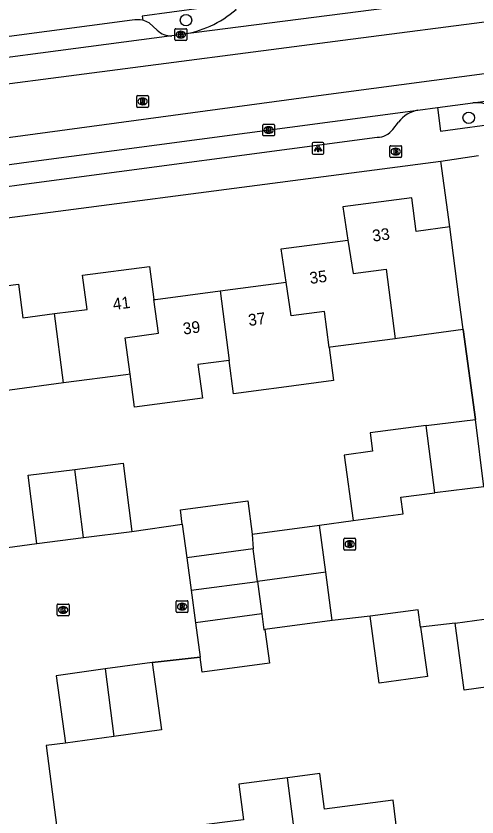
# Model space of a CAD drawing. Extents: x 158474 to 159560, y 388525 to 389605.
# Drawn here: x 159285.1 to 159324.3, y 389010.9 to 389079.1 of the extents above; entities that cross this region are included whole.
import ezdxf

# ---------------------------------------------------------------- set-up
doc = ezdxf.new("R2010")
doc.units = 0
for name, color, linetype in [('IMGEO_Boom', 7, 'Continuous'), ('IMGEO_Brandkraan', 7, 'Continuous'), ('IMGEO_Kolk', 7, 'Continuous'), ('IMGEO_Lichtpunt', 7, 'Continuous'), ('IMGEO_Muur', 7, 'Continuous'), ('IMGEO_Pand', 7, 'Continuous'), ('IMGEO_Pand_nummerreeks', 7, 'Continuous'), ('IMGEO_Parkeervlak_open', 7, 'Continuous'), ('IMGEO_Rijbaan_lokaal_gesloten', 7, 'Continuous'), ('IMGEO_Rijbaan_lokaal_open', 7, 'Continuous'), ('IMGEO_Rioolput', 7, 'Continuous'), ('IMGEO_Voetpad_open', 7, 'Continuous')]:
    doc.layers.add(name, color=color, linetype=linetype)

msp = doc.modelspace()

# ---------------------------------------------------------------- linework, layer by layer
at = {"layer": 'IMGEO_Boom'}
for centre in [(159299.563, 389078.713), (159323.62, 389070.407)]:
    msp.add_circle(centre, 0.489, dxfattribs=at)
at = {"layer": 'IMGEO_Brandkraan'}
for p, q in [((159316.909, 389067.103), (159316.909, 389067.955)), ((159316.984, 389068.029), (159317.836, 389068.029)), ((159317.397, 389067.809), (159317.422, 389067.809)), ((159317.91, 389067.955), (159317.91, 389067.103)), ((159317.836, 389067.029), (159316.984, 389067.029)), ((159317.42, 389067.249), (159317.395, 389067.249))]:
    msp.add_line(p, q, dxfattribs=at)
for points in [[(159316.909, 389067.103), (159316.909, 389067.955)], [(159316.984, 389068.029), (159317.836, 389068.029)], [(159317.257, 389067.729), (159317.257, 389067.329), (159317.47, 389067.329)], [(159317.488, 389067.729), (159317.257, 389067.729)], [(159317.436, 389067.648), (159317.382, 389067.648), (159317.382, 389067.572)], [(159317.382, 389067.572), (159317.435, 389067.572)], [(159317.444, 389067.496), (159317.382, 389067.496), (159317.382, 389067.415)], [(159317.91, 389067.955), (159317.91, 389067.103)], [(159317.836, 389067.029), (159316.984, 389067.029)], [(159317.382, 389067.415), (159317.444, 389067.415)]]:
    msp.add_lwpolyline(points, dxfattribs=at)
for centre, radius, start, end in [((159316.986, 389067.953), 0.0765, 91.55205, 178.44795), ((159316.986, 389067.953), 0.0765, 91.55205, 178.44795), ((159317.437, 389067.61), 0.0379, 267.82845, 90.93552), ((159317.445, 389067.455), 0.0404, 269.87594, 90.50774), ((159317.492, 389067.584), 0.145, 59.4692, 91.53667), ((159317.517, 389067.631), 0.0922, 285.51372, 58.15012), ((159317.522, 389067.439), 0.105, 301.31148, 78.98903), ((159317.834, 389067.953), 0.0765, 1.55205, 88.44795), ((159317.834, 389067.953), 0.0765, 1.55205, 88.44795), ((159316.986, 389067.105), 0.0765, 181.55205, 268.44795), ((159316.986, 389067.105), 0.0765, 181.55205, 268.44795), ((159317.476, 389067.58), 0.251, 268.66757, 293.53466), ((159317.834, 389067.105), 0.0765, 271.55205, 358.44795), ((159317.834, 389067.105), 0.0765, 271.55205, 358.44795)]:
    msp.add_arc(centre, radius, start, end, dxfattribs=at)
for centre, major_axis, ratio, start_param, end_param in [((159317.396, 389067.529), (-0.387, 0.002), 0.722429, 4.712389, 7.853982), ((159317.421, 389067.529), (-0.39, 0.002), 0.717154, 1.570796, 4.712389)]:
    msp.add_ellipse(centre, major_axis=major_axis, ratio=ratio, start_param=start_param, end_param=end_param, dxfattribs=at)
at = {"layer": 'IMGEO_Kolk'}
for p, q in [((159298.617, 389077.061), (159298.617, 389077.913)), ((159298.692, 389077.987), (159299.544, 389077.987)), ((159299.105, 389077.767), (159299.13, 389077.767)), ((159299.618, 389077.913), (159299.618, 389077.061)), ((159299.544, 389076.987), (159298.692, 389076.987)), ((159299.128, 389077.207), (159299.103, 389077.207)), ((159306.094, 389068.938), (159306.094, 389069.79)), ((159306.169, 389069.864), (159307.021, 389069.864)), ((159306.582, 389069.644), (159306.607, 389069.644)), ((159307.095, 389069.79), (159307.095, 389068.938)), ((159307.021, 389068.864), (159306.169, 389068.864)), ((159306.605, 389069.084), (159306.58, 389069.084)), ((159288.603, 389028.096), (159288.603, 389028.948)), ((159288.678, 389029.022), (159289.53, 389029.022)), ((159289.091, 389028.802), (159289.116, 389028.802)), ((159289.604, 389028.948), (159289.604, 389028.096)), ((159289.53, 389028.022), (159288.678, 389028.022)), ((159289.114, 389028.242), (159289.089, 389028.242))]:
    msp.add_line(p, q, dxfattribs=at)
for points in [[(159298.617, 389077.061), (159298.617, 389077.913)], [(159298.692, 389077.987), (159299.544, 389077.987)], [(159298.938, 389077.687), (159299.061, 389077.687), (159299.061, 389077.536), (159299.191, 389077.687), (159299.355, 389077.687), (159299.209, 389077.536), (159299.362, 389077.287), (159299.21, 389077.287), (159299.125, 389077.451), (159299.061, 389077.384), (159299.061, 389077.287), (159298.938, 389077.287), (159298.938, 389077.687)], [(159299.618, 389077.913), (159299.618, 389077.061)], [(159299.544, 389076.987), (159298.692, 389076.987)], [(159306.094, 389068.938), (159306.094, 389069.79)], [(159306.169, 389069.864), (159307.021, 389069.864)], [(159306.415, 389069.564), (159306.538, 389069.564), (159306.538, 389069.413), (159306.668, 389069.564), (159306.832, 389069.564), (159306.686, 389069.413), (159306.839, 389069.164), (159306.687, 389069.164), (159306.602, 389069.328), (159306.538, 389069.261), (159306.538, 389069.164), (159306.415, 389069.164), (159306.415, 389069.564)], [(159307.095, 389069.79), (159307.095, 389068.938)], [(159307.021, 389068.864), (159306.169, 389068.864)], [(159288.603, 389028.096), (159288.603, 389028.948)], [(159288.678, 389029.022), (159289.53, 389029.022)], [(159288.924, 389028.722), (159289.047, 389028.722), (159289.047, 389028.571), (159289.177, 389028.722), (159289.341, 389028.722), (159289.195, 389028.571), (159289.348, 389028.322), (159289.196, 389028.322), (159289.111, 389028.486), (159289.047, 389028.419), (159289.047, 389028.322), (159288.924, 389028.322), (159288.924, 389028.722)], [(159289.604, 389028.948), (159289.604, 389028.096)], [(159289.53, 389028.022), (159288.678, 389028.022)]]:
    msp.add_lwpolyline(points, dxfattribs=at)
for centre, start, end in [((159298.694, 389077.911), 91.55205, 178.44795), ((159298.694, 389077.911), 91.55205, 178.44795), ((159299.542, 389077.911), 1.55205, 88.44795), ((159299.542, 389077.911), 1.55205, 88.44795), ((159298.694, 389077.063), 181.55205, 268.44795), ((159298.694, 389077.063), 181.55205, 268.44795), ((159299.542, 389077.063), 271.55205, 358.44795), ((159299.542, 389077.063), 271.55205, 358.44795), ((159306.171, 389069.788), 91.55205, 178.44795), ((159306.171, 389069.788), 91.55205, 178.44795), ((159307.019, 389069.788), 1.55205, 88.44795), ((159307.019, 389069.788), 1.55205, 88.44795), ((159306.171, 389068.94), 181.55205, 268.44795), ((159306.171, 389068.94), 181.55205, 268.44795), ((159307.019, 389068.94), 271.55205, 358.44795), ((159307.019, 389068.94), 271.55205, 358.44795), ((159288.68, 389028.946), 91.55205, 178.44795), ((159288.68, 389028.946), 91.55205, 178.44795), ((159289.528, 389028.946), 1.55205, 88.44795), ((159289.528, 389028.946), 1.55205, 88.44795), ((159288.68, 389028.098), 181.55205, 268.44795), ((159288.68, 389028.098), 181.55205, 268.44795), ((159289.528, 389028.098), 271.55205, 358.44795), ((159289.528, 389028.098), 271.55205, 358.44795)]:
    msp.add_arc(centre, 0.0765, start, end, dxfattribs=at)
for centre, major_axis, ratio, start_param, end_param in [((159299.104, 389077.487), (-0.387, 0.002), 0.722429, 4.712389, 7.853982), ((159299.129, 389077.487), (-0.39, 0.002), 0.717154, 1.570796, 4.712389), ((159306.581, 389069.364), (-0.387, 0.002), 0.722429, 4.712389, 7.853982), ((159306.606, 389069.364), (-0.39, 0.002), 0.717154, 1.570796, 4.712389), ((159289.09, 389028.522), (-0.387, 0.002), 0.722429, 4.712389, 7.853982), ((159289.115, 389028.522), (-0.39, 0.002), 0.717154, 1.570796, 4.712389)]:
    msp.add_ellipse(centre, major_axis=major_axis, ratio=ratio, start_param=start_param, end_param=end_param, dxfattribs=at)
at = {"layer": 'IMGEO_Lichtpunt'}
for p, q in [((159310.302, 389068.203), (159310.302, 389067.396)), ((159310.302, 389068.203), (159310.302, 389067.396)), ((159311.204, 389068.298), (159310.396, 389068.298)), ((159311.204, 389068.298), (159310.396, 389068.298)), ((159311.298, 389067.396), (159311.298, 389068.203)), ((159311.298, 389067.396), (159311.298, 389068.203)), ((159310.396, 389067.302), (159311.204, 389067.302)), ((159310.396, 389067.302), (159311.204, 389067.302))]:
    msp.add_line(p, q, dxfattribs=at)
for points in [[(159310.676, 389067.867), (159310.715, 389067.839), (159310.527, 389067.577), (159310.489, 389067.604), (159310.676, 389067.867)], [(159310.778, 389067.819), (159310.825, 389067.819), (159310.825, 389067.497), (159310.778, 389067.497), (159310.778, 389067.819)], [(159310.888, 389067.839), (159310.926, 389067.866), (159311.113, 389067.604), (159311.074, 389067.576), (159310.888, 389067.839)]]:
    msp.add_lwpolyline(points, dxfattribs=at)
msp.add_circle((159310.801, 389068.001), 0.0994, dxfattribs=at)
for centre, start, end in [((159310.396, 389068.203), 90, 180), ((159310.396, 389068.203), 90, 180), ((159311.204, 389068.203), 0, 90), ((159311.204, 389068.203), 0, 90), ((159310.396, 389067.396), 180, 270), ((159310.396, 389067.396), 180, 270), ((159311.204, 389067.396), 270, 0), ((159311.204, 389067.396), 270, 360)]:
    msp.add_arc(centre, 0.0946, start, end, dxfattribs=at)
at = {"layer": 'IMGEO_Muur'}
for points in [[(159323.149, 389052.388), (159324.193, 389044.729)], [(159315.225, 389027.982), (159312.012, 389027.61)], [(159296.681, 389024.061), (159300.755, 389024.491)]]:
    msp.add_lwpolyline(points, dxfattribs=at)
at = {"layer": 'IMGEO_Pand'}
for points in [[(159322.003, 389061.113), (159319.147, 389060.739), (159318.771, 389063.599), (159312.917, 389062.831), (159313.345, 389059.988)], [(159323.149, 389052.388), (159322.786, 389055.149), (159322.003, 389061.113)], [(159308.088, 389056.403), (159307.66, 389059.242), (159313.345, 389059.988)], [(159313.345, 389059.988), (159313.773, 389057.146), (159316.593, 389057.514), (159317.365, 389051.598)], [(159288.367, 389053.735), (159291.138, 389054.099), (159290.758, 389057), (159296.455, 389057.747), (159296.832, 389054.926)], [(159279.89, 389052.681), (159279.522, 389055.501), (159285.298, 389056.259), (159285.675, 389053.382), (159288.367, 389053.735)], [(159302.478, 389055.667), (159308.088, 389056.403)], [(159311.742, 389050.86), (159311.344, 389053.905), (159308.52, 389053.536), (159308.088, 389056.403)], [(159296.832, 389054.926), (159296.967, 389054.944), (159302.478, 389055.667)], [(159302.478, 389055.667), (159303.235, 389049.76)], [(159294.807, 389048.58), (159294.392, 389051.686), (159297.214, 389052.063), (159296.832, 389054.926)], [(159289.135, 389047.835), (159288.367, 389053.735)], [(159323.149, 389052.388), (159317.541, 389051.621), (159317.365, 389051.598)], [(159317.365, 389051.598), (159312.502, 389050.96), (159311.857, 389050.875), (159311.742, 389050.86)], [(159311.742, 389050.86), (159312.111, 389048.038), (159307.27, 389047.403), (159306.373, 389047.285), (159303.605, 389046.922), (159303.235, 389049.76)], [(159303.235, 389049.76), (159300.576, 389049.411), (159300.952, 389046.547), (159295.18, 389045.789), (159294.807, 389048.58)], [(159294.807, 389048.58), (159294.441, 389048.531), (159289.135, 389047.835)], [(159289.135, 389047.835), (159284.565, 389047.236), (159283.62, 389047.112), (159283.486, 389047.094)], [(159319.996, 389044.203), (159324.193, 389044.729)], [(159324.91, 389039), (159324.193, 389044.729)], [(159319.996, 389044.203), (159315.229, 389043.606), (159315.444, 389042.032), (159313.019, 389041.702), (159313.779, 389036.133)], [(159320.729, 389038.476), (159319.996, 389044.203)], [(159290.092, 389040.486), (159294.227, 389041.004), (159294.953, 389035.2)], [(159286.868, 389034.188), (159286.142, 389039.992), (159290.092, 389040.486)], [(159290.847, 389034.686), (159290.092, 389040.486)], [(159324.91, 389039), (159320.729, 389038.476)], [(159313.779, 389036.133), (159318.028, 389036.712), (159317.837, 389038.114), (159320.729, 389038.476)], [(159299.244, 389035.822), (159299.08, 389037.048), (159304.814, 389037.813), (159305.193, 389034.97)], [(159299.244, 389035.822), (159299.625, 389032.967)], [(159305.193, 389034.97), (159310.929, 389035.735)], [(159311.462, 389031.737), (159310.929, 389035.735)], [(159290.847, 389034.686), (159294.953, 389035.2)], [(159305.193, 389034.97), (159305.273, 389033.729)], [(159286.868, 389034.188), (159290.847, 389034.686)], [(159305.273, 389033.729), (159299.625, 389032.967)], [(159305.643, 389030.953), (159305.273, 389033.729)], [(159299.625, 389032.967), (159299.995, 389030.192)], [(159311.462, 389031.737), (159305.643, 389030.953)], [(159312.012, 389027.61), (159311.462, 389031.737)], [(159299.995, 389030.192), (159305.643, 389030.953)], [(159305.643, 389030.953), (159306.013, 389028.178)], [(159299.995, 389030.192), (159300.365, 389027.417)], [(159306.013, 389028.178), (159300.365, 389027.417)], [(159306.013, 389028.178), (159306.192, 389026.835), (159306.27, 389026.844)], [(159319.527, 389027.05), (159319.323, 389028.543), (159315.225, 389027.982)], [(159319.527, 389027.05), (159320.102, 389022.851), (159316.003, 389022.29), (159315.225, 389027.982)], [(159322.464, 389027.398), (159326.58, 389027.955)], [(159300.365, 389027.417), (159300.755, 389024.491)], [(159312.012, 389027.61), (159306.27, 389026.844)], [(159327.313, 389022.256), (159323.236, 389021.703), (159322.464, 389027.398)], [(159306.27, 389026.844), (159306.652, 389023.977), (159300.925, 389023.213), (159300.755, 389024.491)], [(159296.681, 389024.061), (159292.678, 389023.505)], [(159296.681, 389024.061), (159297.477, 389018.329), (159293.411, 389017.763)], [(159292.678, 389023.505), (159288.5, 389022.924), (159289.296, 389017.191)], [(159292.678, 389023.505), (159293.411, 389017.763)], [(159293.411, 389017.763), (159289.296, 389017.191)], [(159317.538, 389009.525), (159317.178, 389012.327), (159311.339, 389011.575), (159310.951, 389014.594), (159308.197, 389014.239)], [(159308.197, 389014.239), (159304.05, 389013.706), (159304.441, 389010.664), (159300.164, 389010.114), (159300.529, 389007.262)], [(159309.725, 389002.37), (159308.197, 389014.239)]]:
    msp.add_lwpolyline(points, dxfattribs=at)
at = {"layer": 'IMGEO_Parkeervlak_open'}
msp.add_lwpolyline([(159296.429, 389078.475), (159297.111, 389077.868)], dxfattribs=at)
for centre, radius, start, end in [((159295.403, 389076.751), 2.006, 59.25768, 76.31717), ((159298.241, 389078.938), 1.556, 223.44773, 274.61192), ((159324.3, 389069.09), 2.6, 62.14697, 97.15817)]:
    msp.add_arc(centre, radius, start, end, dxfattribs=at)
at = {"layer": 'IMGEO_Rijbaan_lokaal_gesloten'}
for points in [[(159400.63, 389083.682), (159392.747, 389082.881), (159356.839, 389078.367), (159310.832, 389072.27), (159256.702, 389064.963), (159248.545, 389063.862)], [(159228.98, 389071.135), (159229.973, 389070.213), (159231.939, 389069.124), (159233.867, 389068.411), (159235.659, 389068.122), (159237.567, 389067.949), (159251.185, 389069.223), (159261.301, 389070.285), (159262.964, 389070.46), (159267.148, 389071.036), (159274.487, 389072.007), (159290.234, 389074.059), (159312.897, 389077.011), (159340.073, 389080.552)], [(159321.744, 389080.39), (159299.114, 389077.486)], [(159323.976, 389071.67), (159349.508, 389075.057), (159372.198, 389077.979)], [(159298.366, 389077.387), (159273.397, 389074.097), (159265.956, 389073.153), (159261.582, 389072.573), (159255.975, 389071.96)], [(159299.114, 389077.486), (159298.366, 389077.387)], [(159320.95, 389071.268), (159323.976, 389071.67)], [(159256.589, 389062.588), (159286.177, 389066.661), (159319.301, 389071.049)], [(159319.301, 389071.049), (159320.95, 389071.268)]]:
    msp.add_lwpolyline(points, dxfattribs=at)
at = {"layer": 'IMGEO_Rijbaan_lokaal_open'}
for points in [[(159310.929, 389035.735), (159313.779, 389036.133)], [(159294.953, 389035.2), (159299.244, 389035.822)], [(159281.226, 389033.395), (159286.868, 389034.188)], [(159315.225, 389027.982), (159312.012, 389027.61)], [(159322.464, 389027.398), (159319.527, 389027.05)], [(159300.755, 389024.491), (159296.681, 389024.061)], [(159289.296, 389017.191), (159287.647, 389016.993), (159289.489, 389002.975)]]:
    msp.add_lwpolyline(points, dxfattribs=at)
msp.add_arc((159297.919, 389086.365), 8.959, 277.66805, 311.21986, dxfattribs=at)
at = {"layer": 'IMGEO_Rioolput'}
for p, q in [((159295.363, 389071.366), (159295.363, 389072.218)), ((159295.438, 389072.292), (159296.29, 389072.292)), ((159296.364, 389072.218), (159296.364, 389071.366)), ((159295.874, 389071.512), (159295.849, 389071.512)), ((159295.851, 389072.072), (159295.876, 389072.072)), ((159296.29, 389071.292), (159295.438, 389071.292)), ((159312.994, 389033.695), (159312.994, 389034.547)), ((159313.069, 389034.621), (159313.921, 389034.621)), ((159313.482, 389034.401), (159313.507, 389034.401)), ((159313.995, 389034.547), (159313.995, 389033.695)), ((159313.921, 389033.621), (159313.069, 389033.621)), ((159313.505, 389033.841), (159313.48, 389033.841)), ((159298.802, 389029.306), (159299.654, 389029.306)), ((159298.727, 389028.38), (159298.727, 389029.232)), ((159299.215, 389029.086), (159299.24, 389029.086)), ((159299.728, 389029.232), (159299.728, 389028.38)), ((159299.654, 389028.306), (159298.802, 389028.306)), ((159299.238, 389028.526), (159299.213, 389028.526))]:
    msp.add_line(p, q, dxfattribs=at)
for points in [[(159295.363, 389071.366), (159295.363, 389072.218)], [(159295.438, 389072.292), (159296.29, 389072.292)], [(159296.364, 389072.218), (159296.364, 389071.366)], [(159295.952, 389071.99), (159295.7, 389071.992), (159295.7, 389071.592)], [(159295.7, 389071.592), (159295.824, 389071.592), (159295.824, 389071.754), (159295.835, 389071.754)], [(159295.878, 389071.911), (159295.824, 389071.911), (159295.824, 389071.83)], [(159295.824, 389071.83), (159295.876, 389071.83)], [(159295.882, 389071.725), (159295.953, 389071.592), (159296.093, 389071.592), (159296.028, 389071.718)], [(159296.29, 389071.292), (159295.438, 389071.292)], [(159312.994, 389033.695), (159312.994, 389034.547)], [(159313.069, 389034.621), (159313.921, 389034.621)], [(159313.583, 389034.319), (159313.331, 389034.321), (159313.331, 389033.921)], [(159313.331, 389033.921), (159313.455, 389033.921), (159313.455, 389034.083), (159313.466, 389034.083)], [(159313.509, 389034.24), (159313.455, 389034.24), (159313.455, 389034.159)], [(159313.455, 389034.159), (159313.507, 389034.159)], [(159313.513, 389034.054), (159313.584, 389033.921), (159313.724, 389033.921), (159313.659, 389034.047)], [(159313.995, 389034.547), (159313.995, 389033.695)], [(159313.921, 389033.621), (159313.069, 389033.621)], [(159298.802, 389029.306), (159299.654, 389029.306)], [(159298.727, 389028.38), (159298.727, 389029.232)], [(159299.316, 389029.004), (159299.064, 389029.006), (159299.064, 389028.606)], [(159299.064, 389028.606), (159299.188, 389028.606), (159299.188, 389028.768), (159299.199, 389028.768)], [(159299.242, 389028.925), (159299.188, 389028.925), (159299.188, 389028.844)], [(159299.188, 389028.844), (159299.24, 389028.844)], [(159299.246, 389028.739), (159299.317, 389028.606), (159299.457, 389028.606), (159299.392, 389028.732)], [(159299.728, 389029.232), (159299.728, 389028.38)], [(159299.654, 389028.306), (159298.802, 389028.306)]]:
    msp.add_lwpolyline(points, dxfattribs=at)
for centre, radius, start, end in [((159295.44, 389072.216), 0.0765, 91.55205, 178.44795), ((159295.44, 389072.216), 0.0765, 91.55205, 178.44795), ((159296.288, 389072.216), 0.0765, 1.55205, 88.44795), ((159296.288, 389072.216), 0.0765, 1.55205, 88.44795), ((159295.834, 389071.701), 0.0533, 26.02933, 88.69889), ((159295.86, 389072.019), 0.19, 274.7715, 282.96867), ((159295.884, 389071.815), 0.0964, 77.00612, 93.18647), ((159295.898, 389071.872), 0.0378, 276.66336, 79.67722), ((159295.951, 389071.88), 0.109, 350.36119, 89.41601), ((159295.949, 389071.88), 0.112, 277.58423, 350.98172), ((159295.933, 389071.665), 0.108, 29.51342, 73.79051), ((159295.44, 389071.368), 0.0765, 181.55205, 268.44795), ((159295.44, 389071.368), 0.0765, 181.55205, 268.44795), ((159296.288, 389071.368), 0.0765, 271.55205, 358.44795), ((159296.288, 389071.368), 0.0765, 271.55205, 358.44795), ((159313.071, 389034.545), 0.0765, 91.55205, 178.44795), ((159313.071, 389034.545), 0.0765, 91.55205, 178.44795), ((159313.465, 389034.03), 0.0533, 26.02933, 88.69889), ((159313.491, 389034.348), 0.19, 274.7715, 282.96867), ((159313.515, 389034.144), 0.0964, 77.00612, 93.18647), ((159313.529, 389034.201), 0.0378, 276.66336, 79.67722), ((159313.582, 389034.209), 0.109, 350.36119, 89.41601), ((159313.58, 389034.209), 0.112, 277.58423, 350.98172), ((159313.564, 389033.994), 0.108, 29.51342, 73.79051), ((159313.919, 389034.545), 0.0765, 1.55205, 88.44795), ((159313.919, 389034.545), 0.0765, 1.55205, 88.44795), ((159313.071, 389033.697), 0.0765, 181.55205, 268.44795), ((159313.071, 389033.697), 0.0765, 181.55205, 268.44795), ((159313.919, 389033.697), 0.0765, 271.55205, 358.44795), ((159313.919, 389033.697), 0.0765, 271.55205, 358.44795), ((159298.804, 389029.23), 0.0765, 91.55205, 178.44795), ((159298.804, 389029.23), 0.0765, 91.55205, 178.44795), ((159299.652, 389029.23), 0.0765, 1.55205, 88.44795), ((159299.652, 389029.23), 0.0765, 1.55205, 88.44795), ((159299.198, 389028.715), 0.0533, 26.02933, 88.69889), ((159299.224, 389029.033), 0.19, 274.7715, 282.96867), ((159299.248, 389028.829), 0.0964, 77.00612, 93.18647), ((159299.262, 389028.886), 0.0378, 276.66336, 79.67722), ((159299.315, 389028.894), 0.109, 350.36119, 89.41601), ((159299.313, 389028.894), 0.112, 277.58423, 350.98172), ((159299.297, 389028.679), 0.108, 29.51342, 73.79051), ((159298.804, 389028.382), 0.0765, 181.55205, 268.44795), ((159298.804, 389028.382), 0.0765, 181.55205, 268.44795), ((159299.652, 389028.382), 0.0765, 271.55205, 358.44795), ((159299.652, 389028.382), 0.0765, 271.55205, 358.44795)]:
    msp.add_arc(centre, radius, start, end, dxfattribs=at)
for centre, major_axis, ratio, start_param, end_param in [((159295.85, 389071.792), (-0.387, 0.002), 0.722429, 4.712389, 7.853982), ((159295.875, 389071.792), (-0.39, 0.002), 0.717154, 1.570796, 4.712389), ((159313.481, 389034.121), (-0.387, 0.002), 0.722429, 4.712389, 7.853982), ((159313.506, 389034.121), (-0.39, 0.002), 0.717154, 1.570796, 4.712389), ((159299.214, 389028.806), (-0.387, 0.002), 0.722429, 4.712389, 7.853982), ((159299.239, 389028.806), (-0.39, 0.002), 0.717154, 1.570796, 4.712389)]:
    msp.add_ellipse(centre, major_axis=major_axis, ratio=ratio, start_param=start_param, end_param=end_param, dxfattribs=at)
at = {"layer": 'IMGEO_Voetpad_open'}
for points in [[(159303.822, 389079.626), (159303.416, 389080.06), (159295.831, 389079.058), (159295.878, 389078.7)], [(159294.977, 389078.705), (159273.173, 389075.832), (159265.731, 389074.888), (159258.291, 389073.868)], [(159320.95, 389071.268), (159321.23, 389069.273), (159326.638, 389070.015), (159326.571, 389070.5)], [(159317.158, 389069.418), (159317.643, 389070.044)], [(159269.804, 389062.56), (159286.422, 389064.848), (159315.841, 389068.745)], [(159321.256, 389066.717), (159324.451, 389067.191)], [(159273.014, 389060.416), (159321.256, 389066.717)], [(159322.003, 389061.113), (159321.256, 389066.717)], [(159324.193, 389044.729), (159323.149, 389052.388)]]:
    msp.add_lwpolyline(points, dxfattribs=at)
for centre, radius, start, end in [((159295.417, 389076.752), 2.001, 76.67407, 102.69002), ((159319.789, 389068.373), 2.72, 100.34213, 142.10234), ((159315.817, 389070.417), 1.672, 270.82018, 323.31478)]:
    msp.add_arc(centre, radius, start, end, dxfattribs=at)

# ---------------------------------------------------------------- texts
at = {"layer": 'IMGEO_Pand_nummerreeks'}
for s, rotation, p in [('33', 7.4749, (159315.478, 389059.859)), ('35', 7.4771, (159310.137, 389056.259)), ('41', 7.4771, (159293.396, 389054.039)), ('37', 7.47137, (159304.915, 389052.679)), ('39', 7.47137, (159299.354, 389051.949))]:
    msp.add_text(s, height=1, rotation=rotation, dxfattribs=at).set_placement(p)

doc.saveas('drawing.dxf')
